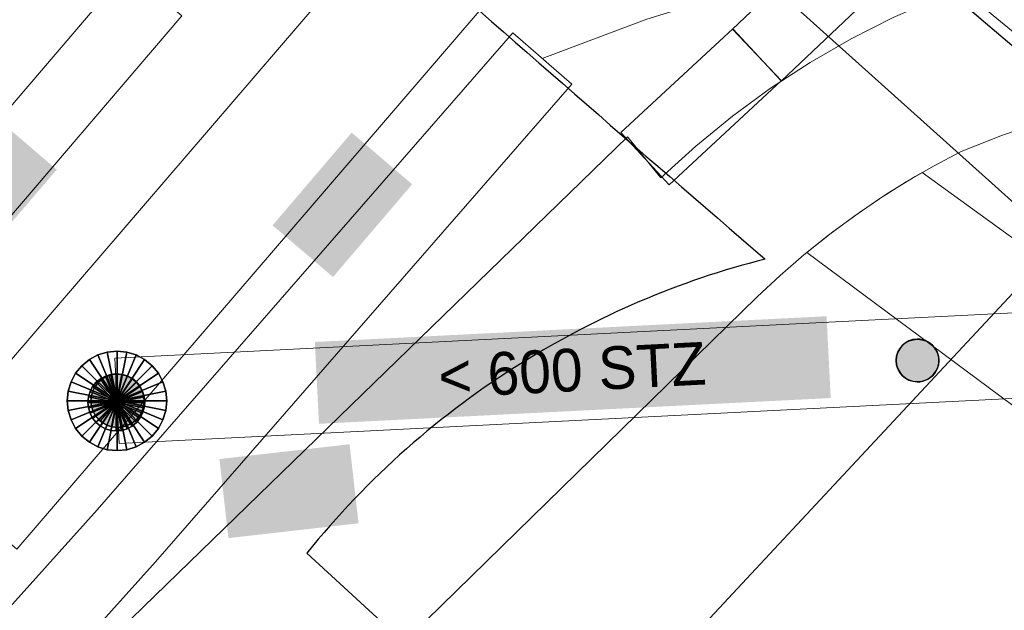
# Model space of a CAD drawing. Header units: metres. Extents: x 2695560 to 2696939, y 1260491 to 1262050.
# Tile 423 of 656: x 2695980.08 to 2695987, y 1260984.6 to 1260988.75. Entities that reach past the tile are written whole.
import ezdxf

# ---------------------------------------------------------------- set-up
doc = ezdxf.new("R2010")
doc.units = ezdxf.units.M
doc.linetypes.add('AUSGEZOGEN', pattern=[0])
for name, color, linetype in [('XR$1$AV_Linien (BB)', 7, 'AUSGEZOGEN'), ('XR$1$AW_LK_Schachtdeckel', 24, 'AUSGEZOGEN'), ('XR$1$AW_LK_Zwischenpunkt', 24, 'AUSGEZOGEN'), ('XR$1$Liegenschaftsgrenzen', 7, 'AUSGEZOGEN'), ('XR$1$PFAW', 255, 'AUSGEZOGEN')]:
    doc.layers.add(name, color=color, linetype=linetype)
for name, color, linetype, lineweight in [('XR$2$ABW-LinieFlaeche-R-genau', 4, 'AUSGEZOGEN', 18), ('XR$2$ABW-Punkt', 6, 'AUSGEZOGEN', 18), ('XR$2$ELE-Flaeche-oberirdisch', 1, 'AUSGEZOGEN', 18), ('XR$2$ELE-LinieFlaeche-genau', 1, 'AUSGEZOGEN', 18), ('XR$2$KOM-Linie-U-genau', 91, 'AUSGEZOGEN', 18), ('XR$2$KOM-LinieFlaeche-U-genau', 91, 'AUSGEZOGEN', 18), ('XR$2$WAS-LinieFlaeche-genau', 5, 'AUSGEZOGEN', 18), ('XR$2$WEI-Text', 59, 'AUSGEZOGEN', 18)]:
    doc.layers.add(name, color=color, linetype=linetype, lineweight=lineweight)
doc.styles.add('TXT', font='txt')

# ---------------------------------------------------------------- blocks, each defined once
blk = doc.blocks.new('COMPLEXOBJECT_641')
at = {"layer": 'XR$1$AV_Linien (BB)', "color": 7, "linetype": 'AUSGEZOGEN', "transparency": 33554687}
blk.add_line((5981.125, 10985.192), (5981.822, 10984.555), dxfattribs=at)
for centre, radius, start, end in [((6206.9657, 11245.5519), 340.9875, 228.646872, 229.242715), ((5985.859, 10981.3503), 6.0994, 104.32411, 121.85452), ((5985.8359, 10981.3885), 6.0547, 121.85945, 141.08287)]:
    blk.add_arc(centre, radius, start, end, dxfattribs=at)
blk = doc.blocks.new('COMPLEXOBJECT_679')
at = {"layer": 'XR$1$AV_Linien (BB)', "color": 7, "linetype": 'AUSGEZOGEN', "transparency": 33554687}
blk.add_arc((6206.4244, 11247.4111), 339.7753, 228.66427, 229.774424, dxfattribs=at)
blk = doc.blocks.new('BAW2082')
at = {"layer": 'XR$1$PFAW', "transparency": 33554687}
blk.add_hatch(color=7, dxfattribs=at).paths.add_polyline_path([(0.509, -0.003), (0.499, 0.098), (0.469, 0.194), (0.42, 0.283), (0.354, 0.359), (0.274, 0.421), (0.183, 0.466), (0.085, 0.491), (-0.016, 0.496), (-0.116, 0.481), (-0.211, 0.446), (-0.297, 0.392), (-0.37, 0.323), (-0.428, 0.24), (-0.468, 0.147), (-0.488, 0.047), (-0.488, -0.054), (-0.468, -0.153), (-0.428, -0.246), (-0.37, -0.329), (-0.297, -0.398), (-0.211, -0.452), (-0.116, -0.487), (-0.016, -0.502), (0.085, -0.497), (0.183, -0.472), (0.274, -0.427), (0.354, -0.366), (0.42, -0.289), (0.469, -0.2), (0.499, -0.104)])
at = {"transparency": 33554687}
for start, end in [(91.1948, 268.8052), (268.8052, 91.1948)]:
    blk.add_arc((0.01, 0), 0.5, start, end, dxfattribs=at)
at = {"layer": 'XR$1$PFAW', "transparency": 33554687}
blk.add_circle((0.009, -0.003), 0.5, dxfattribs=at)
blk = doc.blocks.new('BAW2081')
at = {"layer": 'XR$1$PFAW', "transparency": 33554687}
blk.add_hatch(color=7, dxfattribs=at).paths.add_polyline_path([(0.5, 0), (0.49, 0.101), (0.459, 0.197), (0.41, 0.286), (0.344, 0.362), (0.264, 0.424), (0.174, 0.469), (0.076, 0.494), (-0.025, 0.499), (-0.125, 0.484), (-0.22, 0.449), (-0.306, 0.395), (-0.379, 0.326), (-0.437, 0.243), (-0.477, 0.15), (-0.497, 0.051), (-0.497, -0.051), (-0.477, -0.15), (-0.437, -0.243), (-0.379, -0.326), (-0.306, -0.395), (-0.22, -0.449), (-0.125, -0.484), (-0.025, -0.499), (0.076, -0.494), (0.174, -0.469), (0.264, -0.424), (0.344, -0.362), (0.41, -0.286), (0.459, -0.197), (0.49, -0.101)])
at = {"transparency": 33554687}
blk.add_line((-0.433, -0.25), (0, 0), dxfattribs=at)
blk.add_lwpolyline([(0, 0.5), (0, 0), (0.433, -0.25)], dxfattribs=at)
for start, end in [(90, 180), (0, 90), (180, 270), (270, 0)]:
    blk.add_arc((0, 0), 0.5, start, end, dxfattribs=at)
at = {"layer": 'XR$1$PFAW', "transparency": 33554687}
blk.add_circle((0, 0), 0.5, dxfattribs=at)
blk = doc.blocks.new('ABW-NORMSCHACHT_WEITERE')
at = {"layer": 'XR$2$ABW-Punkt', "linetype": 'AUSGEZOGEN', "lineweight": 25, "transparency": 33554687}
for points in [[(-141.4, 141.4, 2500), (0, 0, 2500), (-166.3, 111.1, 2500)], [(-141.4, 141.4), (0, 0), (-166.3, 111.1)], [(-141.4, 141.4, 2500), (-141.4, 141.4), (-166.3, 111.1), (-166.3, 111.1, 2500)], [(-111.1, 166.3, 2500), (0, 0, 2500), (-141.4, 141.4, 2500)], [(-111.1, 166.3), (0, 0), (-141.4, 141.4)], [(-111.1, 166.3, 2500), (-111.1, 166.3), (-141.4, 141.4), (-141.4, 141.4, 2500)], [(-76.5, 184.8, 2500), (0, 0, 2500), (-111.1, 166.3, 2500)], [(-76.5, 184.8), (0, 0), (-111.1, 166.3)], [(-76.5, 184.8, 2500), (-76.5, 184.8), (-111.1, 166.3), (-111.1, 166.3, 2500)], [(-39, 196.2, 2500), (0, 0, 2500), (-76.5, 184.8, 2500)], [(-39, 196.2), (0, 0), (-76.5, 184.8)], [(-39, 196.2, 2500), (-39, 196.2), (-76.5, 184.8), (-76.5, 184.8, 2500)], [(0, 200, 2500), (0, 0, 2500), (-39, 196.2, 2500)], [(0, 200), (0, 0), (-39, 196.2)], [(0, 200, 2500), (0, 200), (-39, 196.2), (-39, 196.2, 2500)], [(39, 196.2, 2500), (0, 0, 2500), (0, 200, 2500)], [(39, 196.2), (0, 0), (0, 200)], [(39, 196.2, 2500), (39, 196.2), (0, 200), (0, 200, 2500)], [(76.5, 184.8, 2500), (0, 0, 2500), (39, 196.2, 2500)], [(76.5, 184.8), (0, 0), (39, 196.2)], [(111.1, 166.3, 2500), (0, 0, 2500), (76.5, 184.8, 2500)], [(111.1, 166.3), (0, 0), (76.5, 184.8)], [(141.4, 141.4, 2500), (0, 0, 2500), (111.1, 166.3, 2500)], [(141.4, 141.4), (0, 0), (111.1, 166.3)], [(166.3, 111.1, 2500), (0, 0, 2500), (141.4, 141.4, 2500)], [(166.3, 111.1), (0, 0), (141.4, 141.4)], [(76.5, 184.8, 2500), (76.5, 184.8), (39, 196.2), (39, 196.2, 2500)], [(111.1, 166.3, 2500), (111.1, 166.3), (76.5, 184.8), (76.5, 184.8, 2500)], [(141.4, 141.4, 2500), (141.4, 141.4), (111.1, 166.3), (111.1, 166.3, 2500)], [(166.3, 111.1, 2500), (166.3, 111.1), (141.4, 141.4), (141.4, 141.4, 2500)], [(-184.8, 76.5, 2500), (0, 0, 2500), (-196.2, 39, 2500)], [(-184.8, 76.5), (0, 0), (-196.2, 39)], [(-184.8, 76.5, 2500), (-184.8, 76.5), (-196.2, 39), (-196.2, 39, 2500)], [(-166.3, 111.1, 2500), (0, 0, 2500), (-184.8, 76.5, 2500)], [(-166.3, 111.1), (0, 0), (-184.8, 76.5)], [(-166.3, 111.1, 2500), (-166.3, 111.1), (-184.8, 76.5), (-184.8, 76.5, 2500)], [(184.8, 76.5, 2500), (0, 0, 2500), (166.3, 111.1, 2500)], [(184.8, 76.5), (0, 0), (166.3, 111.1)], [(196.2, 39, 2500), (0, 0, 2500), (184.8, 76.5, 2500)], [(196.2, 39), (0, 0), (184.8, 76.5)], [(184.8, 76.5, 2500), (184.8, 76.5), (166.3, 111.1), (166.3, 111.1, 2500)], [(196.2, 39, 2500), (196.2, 39), (184.8, 76.5), (184.8, 76.5, 2500)], [(-196.2, 39, 2500), (0, 0, 2500), (-200, 0, 2500)], [(-196.2, 39), (0, 0), (-200, 0)], [(-196.2, 39, 2500), (-196.2, 39), (-200, 0), (-200, 0, 2500)], [(-200, 0, 2500), (0, 0, 2500), (-196.2, -39, 2500)], [(-200, 0), (0, 0), (-196.2, -39)], [(-196.2, -39, 2500), (0, 0, 2500), (-184.8, -76.5, 2500)], [(-196.2, -39), (0, 0), (-184.8, -76.5)], [(-184.8, -76.5, 2500), (0, 0, 2500), (-166.3, -111.1, 2500)], [(-184.8, -76.5), (0, 0), (-166.3, -111.1)], [(-166.3, -111.1, 2500), (0, 0, 2500), (-141.4, -141.4, 2500)], [(-166.3, -111.1), (0, 0), (-141.4, -141.4)], [(-141.4, -141.4, 2500), (0, 0, 2500), (-111.1, -166.3, 2500)], [(-141.4, -141.4), (0, 0), (-111.1, -166.3)], [(-111.1, -166.3, 2500), (0, 0, 2500), (-76.5, -184.8, 2500)], [(-111.1, -166.3), (0, 0), (-76.5, -184.8)], [(-76.5, -184.8, 2500), (0, 0, 2500), (-39, -196.2, 2500)], [(-76.5, -184.8), (0, 0), (-39, -196.2)], [(-39, -196.2, 2500), (0, 0, 2500), (0, -200, 2500)], [(-39, -196.2), (0, 0), (0, -200)], [(200, 0, 2500), (0, 0, 2500), (196.2, 39, 2500)], [(200, 0), (0, 0), (196.2, 39)], [(0, -200, 2500), (0, 0, 2500), (39, -196.2, 2500)], [(39, -196.2, 2500), (0, 0, 2500), (76.5, -184.8, 2500)], [(76.5, -184.8, 2500), (0, 0, 2500), (111.1, -166.3, 2500)], [(111.1, -166.3, 2500), (0, 0, 2500), (141.4, -141.4, 2500)], [(141.4, -141.4, 2500), (0, 0, 2500), (166.3, -111.1, 2500)], [(166.3, -111.1, 2500), (0, 0, 2500), (184.8, -76.5, 2500)], [(184.8, -76.5, 2500), (0, 0, 2500), (196.2, -39, 2500)], [(196.2, -39, 2500), (0, 0, 2500), (200, 0, 2500)], [(0, -200), (0, 0), (39, -196.2)], [(39, -196.2), (0, 0), (76.5, -184.8)], [(76.5, -184.8), (0, 0), (111.1, -166.3)], [(111.1, -166.3), (0, 0), (141.4, -141.4)], [(141.4, -141.4), (0, 0), (166.3, -111.1)], [(166.3, -111.1), (0, 0), (184.8, -76.5)], [(184.8, -76.5), (0, 0), (196.2, -39)], [(196.2, -39), (0, 0), (200, 0)], [(200, 0, 2500), (200, 0), (196.2, 39), (196.2, 39, 2500)], [(-200, 0, 2500), (-200, 0), (-196.2, -39), (-196.2, -39, 2500)], [(-196.2, -39, 2500), (-196.2, -39), (-184.8, -76.5), (-184.8, -76.5, 2500)], [(184.8, -76.5, 2500), (184.8, -76.5), (196.2, -39), (196.2, -39, 2500)], [(196.2, -39, 2500), (196.2, -39), (200, 0), (200, 0, 2500)], [(-184.8, -76.5, 2500), (-184.8, -76.5), (-166.3, -111.1), (-166.3, -111.1, 2500)], [(-166.3, -111.1, 2500), (-166.3, -111.1), (-141.4, -141.4), (-141.4, -141.4, 2500)], [(141.4, -141.4, 2500), (141.4, -141.4), (166.3, -111.1), (166.3, -111.1, 2500)], [(166.3, -111.1, 2500), (166.3, -111.1), (184.8, -76.5), (184.8, -76.5, 2500)], [(-141.4, -141.4, 2500), (-141.4, -141.4), (-111.1, -166.3), (-111.1, -166.3, 2500)], [(-111.1, -166.3, 2500), (-111.1, -166.3), (-76.5, -184.8), (-76.5, -184.8, 2500)], [(-76.5, -184.8, 2500), (-76.5, -184.8), (-39, -196.2), (-39, -196.2, 2500)], [(-39, -196.2, 2500), (-39, -196.2), (0, -200), (0, -200, 2500)], [(0, -200, 2500), (0, -200), (39, -196.2), (39, -196.2, 2500)], [(39, -196.2, 2500), (39, -196.2), (76.5, -184.8), (76.5, -184.8, 2500)], [(76.5, -184.8, 2500), (76.5, -184.8), (111.1, -166.3), (111.1, -166.3, 2500)], [(111.1, -166.3, 2500), (111.1, -166.3), (141.4, -141.4), (141.4, -141.4, 2500)]]:
    blk.add_3dface(points, dxfattribs=at)
blk = doc.blocks.new('ABW-DECKEL')
at = {"layer": 'XR$2$ABW-Punkt', "linetype": 'AUSGEZOGEN', "lineweight": 25, "transparency": 33554687}
for points in [[(0, 350, 2500), (0, 0, 2500), (-68.3, 343.3, 2500)], [(0, 350), (0, 0), (-68.3, 343.3)], [(0, 350, 2500), (0, 350), (-68.3, 343.3), (-68.3, 343.3, 2500)], [(68.3, 343.3, 2500), (0, 0, 2500), (0, 350, 2500)], [(68.3, 343.3), (0, 0), (0, 350)], [(68.3, 343.3, 2500), (68.3, 343.3), (0, 350), (0, 350, 2500)], [(-194.4, 291, 2500), (0, 0, 2500), (-247.5, 247.5, 2500)], [(-194.4, 291), (0, 0), (-247.5, 247.5)], [(-194.4, 291, 2500), (-194.4, 291), (-247.5, 247.5), (-247.5, 247.5, 2500)], [(-133.9, 323.4, 2500), (0, 0, 2500), (-194.4, 291, 2500)], [(-133.9, 323.4), (0, 0), (-194.4, 291)], [(-133.9, 323.4, 2500), (-133.9, 323.4), (-194.4, 291), (-194.4, 291, 2500)], [(-68.3, 343.3, 2500), (0, 0, 2500), (-133.9, 323.4, 2500)], [(-68.3, 343.3), (0, 0), (-133.9, 323.4)], [(-68.3, 343.3, 2500), (-68.3, 343.3), (-133.9, 323.4), (-133.9, 323.4, 2500)], [(133.9, 323.4, 2500), (0, 0, 2500), (68.3, 343.3, 2500)], [(133.9, 323.4), (0, 0), (68.3, 343.3)], [(194.4, 291, 2500), (0, 0, 2500), (133.9, 323.4, 2500)], [(194.4, 291), (0, 0), (133.9, 323.4)], [(247.5, 247.5, 2500), (0, 0, 2500), (194.4, 291, 2500)], [(247.5, 247.5), (0, 0), (194.4, 291)], [(133.9, 323.4, 2500), (133.9, 323.4), (68.3, 343.3), (68.3, 343.3, 2500)], [(194.4, 291, 2500), (194.4, 291), (133.9, 323.4), (133.9, 323.4, 2500)], [(247.5, 247.5, 2500), (247.5, 247.5), (194.4, 291), (194.4, 291, 2500)], [(-247.5, 247.5, 2500), (0, 0, 2500), (-291, 194.4, 2500)], [(-247.5, 247.5), (0, 0), (-291, 194.4)], [(-247.5, 247.5, 2500), (-247.5, 247.5), (-291, 194.4), (-291, 194.4, 2500)], [(291, 194.4, 2500), (0, 0, 2500), (247.5, 247.5, 2500)], [(291, 194.4), (0, 0), (247.5, 247.5)], [(291, 194.4, 2500), (291, 194.4), (247.5, 247.5), (247.5, 247.5, 2500)], [(-291, 194.4, 2500), (0, 0, 2500), (-323.4, 133.9, 2500)], [(-291, 194.4), (0, 0), (-323.4, 133.9)], [(-291, 194.4, 2500), (-291, 194.4), (-323.4, 133.9), (-323.4, 133.9, 2500)], [(323.4, 133.9, 2500), (0, 0, 2500), (291, 194.4, 2500)], [(323.4, 133.9), (0, 0), (291, 194.4)], [(323.4, 133.9, 2500), (323.4, 133.9), (291, 194.4), (291, 194.4, 2500)], [(-323.4, 133.9, 2500), (0, 0, 2500), (-343.3, 68.3, 2500)], [(-323.4, 133.9), (0, 0), (-343.3, 68.3)], [(-323.4, 133.9, 2500), (-323.4, 133.9), (-343.3, 68.3), (-343.3, 68.3, 2500)], [(343.3, 68.3, 2500), (0, 0, 2500), (323.4, 133.9, 2500)], [(343.3, 68.3), (0, 0), (323.4, 133.9)], [(343.3, 68.3, 2500), (343.3, 68.3), (323.4, 133.9), (323.4, 133.9, 2500)], [(-343.3, 68.3, 2500), (0, 0, 2500), (-350, 0, 2500)], [(-343.3, 68.3), (0, 0), (-350, 0)], [(-343.3, 68.3, 2500), (-343.3, 68.3), (-350, 0), (-350, 0, 2500)], [(-350, 0, 2500), (0, 0, 2500), (-343.3, -68.3, 2500)], [(-350, 0), (0, 0), (-343.3, -68.3)], [(-343.3, -68.3, 2500), (0, 0, 2500), (-323.4, -133.9, 2500)], [(-343.3, -68.3), (0, 0), (-323.4, -133.9)], [(-323.4, -133.9, 2500), (0, 0, 2500), (-291, -194.4, 2500)], [(-323.4, -133.9), (0, 0), (-291, -194.4)], [(-291, -194.4, 2500), (0, 0, 2500), (-247.5, -247.5, 2500)], [(-291, -194.4), (0, 0), (-247.5, -247.5)], [(-247.5, -247.5, 2500), (0, 0, 2500), (-194.4, -291, 2500)], [(-247.5, -247.5), (0, 0), (-194.4, -291)], [(-194.4, -291, 2500), (0, 0, 2500), (-133.9, -323.4, 2500)], [(-194.4, -291), (0, 0), (-133.9, -323.4)], [(-133.9, -323.4, 2500), (0, 0, 2500), (-68.3, -343.3, 2500)], [(-133.9, -323.4), (0, 0), (-68.3, -343.3)], [(-68.3, -343.3, 2500), (0, 0, 2500), (0, -350, 2500)], [(-68.3, -343.3), (0, 0), (0, -350)], [(350, 0, 2500), (0, 0, 2500), (343.3, 68.3, 2500)], [(350, 0), (0, 0), (343.3, 68.3)], [(0, -350, 2500), (0, 0, 2500), (68.3, -343.3, 2500)], [(68.3, -343.3, 2500), (0, 0, 2500), (133.9, -323.4, 2500)], [(133.9, -323.4, 2500), (0, 0, 2500), (194.4, -291, 2500)], [(194.4, -291, 2500), (0, 0, 2500), (247.5, -247.5, 2500)], [(247.5, -247.5, 2500), (0, 0, 2500), (291, -194.4, 2500)], [(291, -194.4, 2500), (0, 0, 2500), (323.4, -133.9, 2500)], [(323.4, -133.9, 2500), (0, 0, 2500), (343.3, -68.3, 2500)], [(343.3, -68.3, 2500), (0, 0, 2500), (350, 0, 2500)], [(0, -350), (0, 0), (68.3, -343.3)], [(68.3, -343.3), (0, 0), (133.9, -323.4)], [(133.9, -323.4), (0, 0), (194.4, -291)], [(194.4, -291), (0, 0), (247.5, -247.5)], [(247.5, -247.5), (0, 0), (291, -194.4)], [(291, -194.4), (0, 0), (323.4, -133.9)], [(323.4, -133.9), (0, 0), (343.3, -68.3)], [(343.3, -68.3), (0, 0), (350, 0)], [(350, 0, 2500), (350, 0), (343.3, 68.3), (343.3, 68.3, 2500)], [(-350, 0, 2500), (-350, 0), (-343.3, -68.3), (-343.3, -68.3, 2500)], [(-343.3, -68.3, 2500), (-343.3, -68.3), (-323.4, -133.9), (-323.4, -133.9, 2500)], [(323.4, -133.9, 2500), (323.4, -133.9), (343.3, -68.3), (343.3, -68.3, 2500)], [(343.3, -68.3, 2500), (343.3, -68.3), (350, 0), (350, 0, 2500)], [(-323.4, -133.9, 2500), (-323.4, -133.9), (-291, -194.4), (-291, -194.4, 2500)], [(291, -194.4, 2500), (291, -194.4), (323.4, -133.9), (323.4, -133.9, 2500)], [(-291, -194.4, 2500), (-291, -194.4), (-247.5, -247.5), (-247.5, -247.5, 2500)], [(247.5, -247.5, 2500), (247.5, -247.5), (291, -194.4), (291, -194.4, 2500)], [(-247.5, -247.5, 2500), (-247.5, -247.5), (-194.4, -291), (-194.4, -291, 2500)], [(194.4, -291, 2500), (194.4, -291), (247.5, -247.5), (247.5, -247.5, 2500)], [(-194.4, -291, 2500), (-194.4, -291), (-133.9, -323.4), (-133.9, -323.4, 2500)], [(-133.9, -323.4, 2500), (-133.9, -323.4), (-68.3, -343.3), (-68.3, -343.3, 2500)], [(-68.3, -343.3, 2500), (-68.3, -343.3), (0, -350), (0, -350, 2500)], [(0, -350, 2500), (0, -350), (68.3, -343.3), (68.3, -343.3, 2500)], [(68.3, -343.3, 2500), (68.3, -343.3), (133.9, -323.4), (133.9, -323.4, 2500)], [(133.9, -323.4, 2500), (133.9, -323.4), (194.4, -291), (194.4, -291, 2500)]]:
    blk.add_3dface(points, dxfattribs=at)

msp = doc.modelspace()

# ---------------------------------------------------------------- hatches: boundary and pattern name
at = {"transparency": 33554687}
for points in [[(2695979.0962, 1260987.1208), (2695979.5262, 1260986.7529), (2695980.3358, 1260987.6992), (2695979.9058, 1260988.0671)], [(2695981.8546, 1260987.3072), (2695982.28, 1260986.944), (2695982.8367, 1260987.5959), (2695982.4113, 1260987.9591)], [(2695982.1522, 1260986.4871), (2695982.1811, 1260985.9118), (2695985.7818, 1260986.0929), (2695985.7529, 1260986.6682)], [(2695981.4808, 1260985.6638), (2695981.544, 1260985.108), (2695982.4596, 1260985.2121), (2695982.3964, 1260985.7678)]]:
    msp.add_hatch(color=7, dxfattribs=at).paths.add_polyline_path(points)

# ---------------------------------------------------------------- linework, layer by layer
at = {"layer": 'XR$1$Liegenschaftsgrenzen', "color": 7, "linetype": 'AUSGEZOGEN', "transparency": 33554687}
msp.add_line((2695983.655, 1260983.178), (2695997.747, 1260998.282), dxfattribs=at)
at = {"layer": 'XR$2$ABW-LinieFlaeche-R-genau', "linetype": 'AUSGEZOGEN', "transparency": 33554687}
for points in [[(2695985.0853, 1260990.8817), (2695980.0563, 1260985.0297), (2695979.3737, 1260985.6163), (2695984.4027, 1260991.4683), (2695985.0853, 1260990.8817)], [(2695990.6851, 1260986.2724), (2695980.7751, 1260985.7734), (2695980.7449, 1260986.3726), (2695990.6549, 1260986.8716), (2695990.6851, 1260986.2724)]]:
    msp.add_lwpolyline(points, close=True, dxfattribs=at)
at = {"layer": 'XR$2$ELE-Flaeche-oberirdisch', "transparency": 33554687}
for points in [[(2695994.122, 1260989.836), (2695989.093, 1260989.465), (2695988.804, 1260989.454), (2695988.516, 1260989.431), (2695988.23, 1260989.394), (2695987.945, 1260989.345), (2695987.663, 1260989.283), (2695987.384, 1260989.208), (2695987.109, 1260989.12), (2695986.838, 1260989.02), (2695986.527, 1260988.903), (2695986.222, 1260988.769), (2695985.926, 1260988.619), (2695985.638, 1260988.453), (2695985.359, 1260988.271), (2695985.09, 1260988.075), (2695984.833, 1260987.865), (2695984.587, 1260987.641), (2695984.353, 1260987.93), (2695980.459, 1260984.151)], [(2695981.455, 1260983.083), (2695985.265, 1260986.804), (2695985.427, 1260986.955), (2695985.594, 1260987.1), (2695985.766, 1260987.238), (2695985.944, 1260987.37), (2695986.127, 1260987.495), (2695986.314, 1260987.613), (2695986.505, 1260987.724), (2695986.701, 1260987.827), (2695986.991, 1260987.941), (2695987.286, 1260988.042), (2695987.585, 1260988.131), (2695987.888, 1260988.208), (2695988.193, 1260988.272), (2695988.501, 1260988.323), (2695988.81, 1260988.361), (2695989.121, 1260988.386), (2695994.16, 1260988.726)]]:
    msp.add_lwpolyline(points, dxfattribs=at)
msp.add_lwpolyline([(2695986.425, 1260987.678), (2695986.376, 1260987.65), (2695986.178, 1260987.528), (2695985.984, 1260987.398), (2695985.796, 1260987.261), (2695985.613, 1260987.116), (2695988.257, 1260985.155), (2695991.008, 1260982.944), (2695991.588, 1260983.658), (2695988.874, 1260985.906), (2695986.425, 1260987.678)], close=True, dxfattribs=at)
at = {"layer": 'XR$2$ELE-LinieFlaeche-genau', "linetype": 'AUSGEZOGEN', "transparency": 33554687}
for points in [[(2695985.0911, 1260988.6875), (2695987.7501, 1260991.2048), (2695989.7599, 1260993.3318), (2695993.2376, 1260997.9279), (2695993.6364, 1260997.6261), (2695990.1421, 1260993.0082), (2695988.1039, 1260990.8512), (2695985.4349, 1260988.3245), (2695985.0911, 1260988.6875)], [(2695984.306, 1260987.9593), (2695985.093, 1260988.6893), (2695985.433, 1260988.3227), (2695984.646, 1260987.5927), (2695984.306, 1260987.9593)]]:
    msp.add_lwpolyline(points, close=True, dxfattribs=at)
at = {"layer": 'XR$2$KOM-Linie-U-genau', "linetype": 'AUSGEZOGEN', "transparency": 33554687}
for points in [[(2695933.36, 1261040.351), (2695933.643, 1261040.069), (2695938.579, 1261034.967), (2695946.704, 1261027.125), (2695956.127, 1261017.666), (2695962.08, 1261011.6), (2695967.372, 1261006.18), (2695976.065, 1260997.332), (2695991.21, 1260983.752), (2695999.802, 1260976.692), (2696003.768, 1260973.253), (2696007.019, 1260970.594)], [(2695988.769, 1260987.919), (2695987.702, 1260988.632), (2695986.926, 1260988.895), (2695986.252, 1260988.975), (2695985.566, 1260988.975), (2695985.047, 1260988.93), (2695984.487, 1260988.758), (2695983.752, 1260988.481)]]:
    msp.add_lwpolyline(points, dxfattribs=at)
at = {"layer": 'XR$2$KOM-LinieFlaeche-U-genau', "linetype": 'AUSGEZOGEN', "transparency": 33554687}
for points in [[(2695985.785, 1260990.9249), (2695986.6679, 1260990.2896), (2695989.0861, 1260988.3055), (2695988.4519, 1260987.5325), (2695986.0581, 1260989.4964), (2695985.201, 1260990.1131), (2695985.785, 1260990.9249)], [(2695973.5645, 1260977.4558), (2695980.6201, 1260985.3063), (2695983.5447, 1260988.6617), (2695983.9593, 1260988.3003), (2695981.0319, 1260984.9417), (2695973.9735, 1260977.0882), (2695973.5645, 1260977.4558)]]:
    msp.add_lwpolyline(points, close=True, dxfattribs=at)
at = {"layer": 'XR$2$WAS-LinieFlaeche-genau', "linetype": 'AUSGEZOGEN', "transparency": 33554687}
msp.add_lwpolyline([(2695981.215, 1260988.7805), (2695978.338, 1260985.4175), (2695977.958, 1260985.7425), (2695980.835, 1260989.1055), (2695981.215, 1260988.7805)], close=True, dxfattribs=at)

# ---------------------------------------------------------------- block references
at = {"layer": 'XR$1$AV_Linien (BB)', "color": 7, "linetype": 'AUSGEZOGEN', "lineweight": -3, "transparency": 33554687}
for name in ['COMPLEXOBJECT_679', 'COMPLEXOBJECT_641']:
    msp.add_blockref(name, (2690000.97, 1249999.81), dxfattribs=at)
at = {"layer": 'XR$1$AW_LK_Schachtdeckel', "color": 24, "linetype": 'AUSGEZOGEN', "lineweight": -3, "transparency": 33554687, "xscale": 0.3749999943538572, "yscale": 0.3749999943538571, "rotation": 259.07076288}
msp.add_blockref('BAW2081', (2695980.764, 1260986.074), dxfattribs=at)
at = {"layer": 'XR$1$AW_LK_Zwischenpunkt', "color": 24, "linetype": 'AUSGEZOGEN', "lineweight": -3, "transparency": 33554687, "xscale": 0.2999999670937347, "yscale": 0.2999999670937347}
msp.add_blockref('BAW2082', (2695986.39, 1260986.357), dxfattribs=at)
at = {"layer": 'XR$2$ABW-Punkt', "color": 6, "linetype": 'AUSGEZOGEN', "lineweight": 18, "transparency": 33554687, "xscale": 0.001, "yscale": 0.001, "zscale": 0.001, "rotation": 360}
for name, p in [('ABW-DECKEL', (2695980.76, 1260986.073)), ('ABW-NORMSCHACHT_WEITERE', (2695980.755, 1260986.062))]:
    msp.add_blockref(name, p, dxfattribs=at)

# ---------------------------------------------------------------- texts
at = {"layer": 'XR$2$WEI-Text', "transparency": 33554687, "insert": (2695983.963, 1260986.289), "char_height": 0.3, "width": 2.62619, "attachment_point": 5, "rotation": 2.9, "style": 'TXT'}
msp.add_mtext('\\W1.00;<\\~600\\~STZ', dxfattribs=at)

doc.saveas('drawing.dxf')
